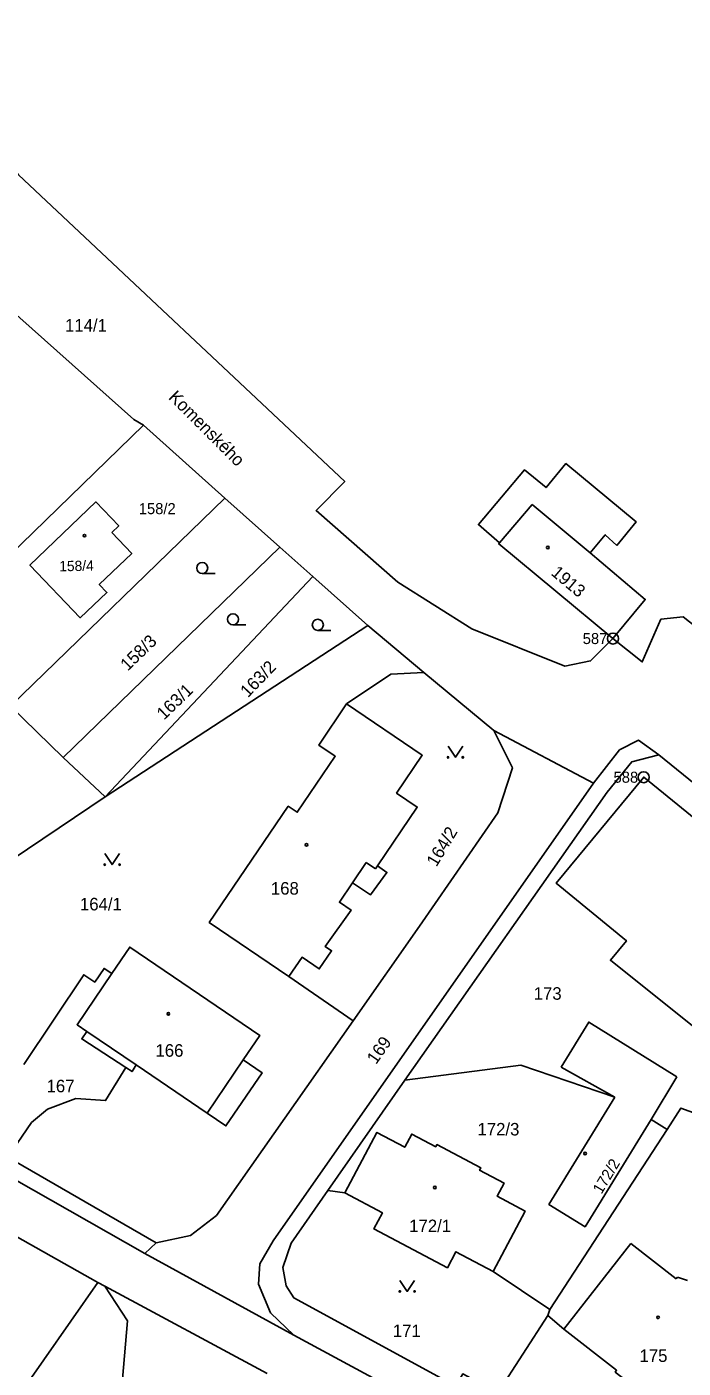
# Model space of a CAD drawing. Extents: x -504988 to -494607, y -1123820 to -1114018.
# Drawn here: x -497377.5 to -497288.4, y -1120213.7 to -1120031.7 of the extents above; entities that cross this region are included whole.
import ezdxf

# ---------------------------------------------------------------- set-up
doc = ezdxf.new("R2010")
doc.units = 0
for name, color, linetype in [('Hranice parcel', 7, 'Continuous'), ('Parcelní čísla', 7, 'Continuous'), ('Pop  PČ popisy', 7, 'Continuous'), ('Vnitřní kresba', 7, 'Continuous'), ('Značky bodu BP', 7, 'Continuous'), ('Značky budov', 7, 'Continuous'), ('Značky kultur', 7, 'Continuous')]:
    doc.layers.add(name, color=color, linetype=linetype)

msp = doc.modelspace()

# ---------------------------------------------------------------- linework, layer by layer
at = {"layer": 'Hranice parcel'}
for p, q in [((-497390.29, -1120113.53), (-497361.63, -1120085.75)), ((-497361.63, -1120085.75), (-497350.6, -1120095.63)), ((-497379.7, -1120123.85), (-497350.6, -1120095.63)), ((-497350.6, -1120095.63), (-497343.15, -1120102.3)), ((-497372.54, -1120130.83), (-497343.15, -1120102.3)), ((-497343.15, -1120102.3), (-497338.67, -1120106.28)), ((-497366.84, -1120136.15), (-497338.67, -1120106.28)), ((-497338.67, -1120106.28), (-497331.2, -1120112.93)), ((-497366.84, -1120136.15), (-497331.2, -1120112.93)), ((-497331.2, -1120112.93), (-497323.58, -1120119.28)), ((-497323.58, -1120119.28), (-497314.09, -1120127.19)), ((-497379.7, -1120123.85), (-497372.54, -1120130.83)), ((-497314.09, -1120127.19), (-497300.55, -1120134.31)), ((-497366.84, -1120136.15), (-497372.54, -1120130.83)), ((-497291.68, -1120130.49), (-497243.26, -1120169.71)), ((-497392.59, -1120153.48), (-497366.84, -1120136.15)), ((-497333.17, -1120166.55), (-497341.89, -1120160.56)), ((-497304.96, -1120172.86), (-497297.66, -1120176.94)), ((-497336.61, -1120189.61), (-497326.16, -1120174.64)), ((-497292.74, -1120179.97), (-497289.25, -1120174.19)), ((-497306.48, -1120205.73), (-497290.57, -1120181.31)), ((-497290.57, -1120181.31), (-497292.74, -1120179.97)), ((-497359.93, -1120196.69), (-497380.05, -1120185.07)), ((-497334.32, -1120189.93), (-497336.61, -1120189.61)), ((-497361.47, -1120198.15), (-497359.93, -1120196.69)), ((-497341.22, -1120209.24), (-497361.47, -1120198.15)), ((-497306.48, -1120205.73), (-497314.2, -1120200.59)), ((-497367.84, -1120202.07), (-497380.28, -1120219.89)), ((-497366.88, -1120202.6), (-497367.84, -1120202.07)), ((-497344.87, -1120214.42), (-497366.88, -1120202.6)), ((-497313.53, -1120217.06), (-497306.78, -1120206.54)), ((-497306.78, -1120206.54), (-497306.48, -1120205.73))]:
    msp.add_line(p, q, dxfattribs=at)
for points in [[(-497361.47, -1120198.15), (-497379.18, -1120188.07), (-497390.17, -1120181.08), (-497404.66, -1120166.97), (-497432.14, -1120134.02), (-497444.01, -1120121.79), (-497482.73, -1120082.55), (-497496.71, -1120066.8), (-497506.79, -1120050.6), (-497516.8, -1120031.46), (-497530, -1120003.91), (-497534.36, -1119992.68), (-497542.39, -1119962.44), (-497548.38, -1119937.23), (-497550.16, -1119922.65), (-497549, -1119916.55)], [(-497228.1, -1120157.6), (-497236.19, -1120152.94), (-497288.4, -1120111.74), (-497291.42, -1120112.08), (-497293.95, -1120117.87), (-497297.93, -1120114.69), (-497300.96, -1120117.72), (-497304.46, -1120118.43), (-497317.08, -1120113.39), (-497327.14, -1120107.05), (-497338.22, -1120097.3), (-497334.33, -1120093.39), (-497378.62, -1120051.75), (-497400.87, -1120022.85)], [(-497398.91, -1120043.9), (-497387.63, -1120059.51), (-497381.8, -1120068.17), (-497362.97, -1120084.96), (-497361.63, -1120085.75)], [(-497297.38, -1120102.06), (-497294.78, -1120098.84), (-497304.3, -1120090.95), (-497307.01, -1120094.21), (-497309.95, -1120091.8), (-497316.18, -1120099.22), (-497313.31, -1120101.72), (-497313.42, -1120101.85), (-497297.93, -1120114.69), (-497293.54, -1120109.37), (-497301.04, -1120103.07), (-497298.97, -1120100.6), (-497297.38, -1120102.06)], [(-497365.95, -1120100.3), (-497363.24, -1120103.13), (-497367.64, -1120107.35), (-497366.61, -1120108.42), (-497370.21, -1120111.87), (-497377.06, -1120104.72), (-497368.11, -1120096.14), (-497365, -1120099.38), (-497365.95, -1120100.3)], [(-497334.07, -1120123.57), (-497328.08, -1120119.54), (-497323.58, -1120119.28)], [(-497341.89, -1120160.56), (-497352.71, -1120153.22), (-497342, -1120137.44), (-497340.78, -1120138.27), (-497335.61, -1120130.66), (-497337.85, -1120129.14), (-497334.07, -1120123.57)], [(-497334.07, -1120123.57), (-497323.81, -1120130.53), (-497327.3, -1120135.66), (-497324.48, -1120137.57), (-497329.89, -1120145.55), (-497328.6, -1120146.43), (-497330.84, -1120149.49), (-497333.26, -1120147.85), (-497335.04, -1120150.47), (-497333.46, -1120151.54), (-497336.96, -1120156.49), (-497336.11, -1120157.05), (-497337.79, -1120159.52), (-497340.11, -1120157.94), (-497341.89, -1120160.56)], [(-497333.17, -1120166.55), (-497324.17, -1120153.72), (-497313.57, -1120138.35), (-497311.58, -1120132.24), (-497314.09, -1120127.19)], [(-497300.55, -1120134.31), (-497297.05, -1120129.81), (-497294.44, -1120128.49), (-497291.68, -1120130.49)], [(-497326.16, -1120174.64), (-497298.69, -1120135.54), (-497295.37, -1120131.41), (-497291.68, -1120130.49)], [(-497293.75, -1120133.51), (-497255.8, -1120164.38), (-497267.7, -1120178.92), (-497269.45, -1120177.53), (-497271.3, -1120179.92), (-497298.26, -1120158.36), (-497296.1, -1120155.71), (-497305.62, -1120147.91), (-497293.75, -1120133.51)], [(-497341.22, -1120209.24), (-497344.42, -1120206.2), (-497346.01, -1120202.29), (-497345.84, -1120199.54), (-497344.02, -1120196.42), (-497300.55, -1120134.31)], [(-497365.94, -1120160.16), (-497363.5, -1120156.57), (-497345.86, -1120168.55), (-497348.11, -1120171.87), (-497345.55, -1120173.61), (-497350.44, -1120180.83), (-497353.01, -1120179.08), (-497362.61, -1120172.56), (-497363.19, -1120173.45), (-497364.02, -1120172.92)], [(-497377.88, -1120172.51), (-497369.75, -1120160.31), (-497368.26, -1120161.32), (-497366.99, -1120159.45), (-497365.94, -1120160.16)], [(-497365.94, -1120160.16), (-497370.65, -1120167.1), (-497369.33, -1120168), (-497370.02, -1120169.03), (-497364.02, -1120172.92)], [(-497359.93, -1120196.69), (-497355.27, -1120195.7), (-497351.72, -1120192.98), (-497333.17, -1120166.55)], [(-497289.25, -1120174.19), (-497301.21, -1120166.73), (-497304.96, -1120172.86)], [(-497364.02, -1120172.92), (-497366.78, -1120177.39), (-497370.81, -1120177.11), (-497374.66, -1120178.56), (-497376.82, -1120180.39), (-497380.05, -1120185.07)], [(-497297.66, -1120176.94), (-497310.41, -1120172.61), (-497326.16, -1120174.64)], [(-497297.66, -1120176.94), (-497306.62, -1120191.49), (-497301.7, -1120194.52), (-497292.74, -1120179.97)], [(-497290.57, -1120181.31), (-497288.72, -1120178.42), (-497258.42, -1120189.33)], [(-497314.2, -1120200.59), (-497309.84, -1120192.38), (-497313.64, -1120190.36), (-497312.7, -1120188.59), (-497316.02, -1120186.84), (-497315.85, -1120186.53), (-497321.82, -1120183.36), (-497321.98, -1120183.67), (-497325.23, -1120181.95), (-497326.17, -1120183.72), (-497329.96, -1120181.71), (-497334.32, -1120189.93)], [(-497313.53, -1120217.06), (-497318.31, -1120214.48), (-497319.23, -1120216.15), (-497341.23, -1120204.17), (-497342.27, -1120202.54), (-497342.74, -1120200.05), (-497341.6, -1120196.76), (-497336.61, -1120189.61)], [(-497314.2, -1120200.59), (-497319.24, -1120197.92), (-497320.39, -1120200.09), (-497330.37, -1120194.8), (-497329.22, -1120192.63), (-497334.32, -1120189.93)], [(-497367.84, -1120202.07), (-497385.42, -1120192.16), (-497387.21, -1120191.05)], [(-497366.88, -1120202.6), (-497363.8, -1120207.28), (-497364.49, -1120215.21), (-497373.8, -1120228.36)], [(-497306.78, -1120206.54), (-497304.57, -1120208.43), (-497297.43, -1120213.99), (-497297.61, -1120214.23), (-497295.32, -1120216), (-497295.14, -1120215.77), (-497288.07, -1120221.26), (-497284.47, -1120224.07)], [(-497087.04, -1120354.48), (-497099.88, -1120329.46), (-497105.48, -1120320.32), (-497114.23, -1120310.57), (-497171.4, -1120273.63), (-497183.51, -1120268.01), (-497197.35, -1120264.04), (-497268.56, -1120247.23), (-497277.08, -1120243.87), (-497341.22, -1120209.24)]]:
    msp.add_lwpolyline(points, dxfattribs=at)
at = {"layer": 'Vnitřní kresba'}
for p, q in [((-497308.87, -1120096.49), (-497313.31, -1120101.72)), ((-497301.04, -1120103.07), (-497308.87, -1120096.49)), ((-497331.4, -1120145.1), (-497333.26, -1120147.85)), ((-497330.16, -1120145.94), (-497331.4, -1120145.1)), ((-497329.89, -1120145.55), (-497330.16, -1120145.94)), ((-497362.61, -1120172.56), (-497369.33, -1120168)), ((-497348.11, -1120171.87), (-497353.01, -1120179.08)), ((-497304.57, -1120208.43), (-497295.51, -1120196.79)), ((-497295.51, -1120196.79), (-497289.34, -1120201.59)), ((-497289.34, -1120201.59), (-497289.16, -1120201.35)), ((-497289.16, -1120201.35), (-497287.81, -1120201.81))]:
    msp.add_line(p, q, dxfattribs=at)
at = {"layer": 'Značky bodu BP'}
for centre, radius in [((-497297.93, -1120114.69), 0.75), ((-497297.93, -1120114.69), 0.03), ((-497293.75, -1120133.51), 0.75), ((-497293.75, -1120133.51), 0.03)]:
    msp.add_circle(centre, radius, dxfattribs=at)
at = {"layer": 'Značky budov'}
for centre in [(-497369.65, -1120100.73), (-497306.77, -1120102.34), (-497339.51, -1120142.68), (-497358.26, -1120165.62), (-497301.71, -1120184.58), (-497322.09, -1120189.2), (-497291.8, -1120206.82)]:
    msp.add_circle(centre, 0.175, dxfattribs=at)
at = {"layer": 'Značky kultur'}
for p, q in [((-497353.67, -1120105.87), (-497351.92, -1120105.87)), ((-497349.48, -1120112.83), (-497347.73, -1120112.83)), ((-497337.98, -1120113.58), (-497336.23, -1120113.58))]:
    msp.add_line(p, q, dxfattribs=at)
for points in [[(-497320.3, -1120129.31), (-497319.3, -1120130.81), (-497318.3, -1120129.31)], [(-497366.89, -1120143.87), (-497365.89, -1120145.37), (-497364.89, -1120143.87)], [(-497326.85, -1120201.8), (-497325.85, -1120203.3), (-497324.85, -1120201.8)]]:
    msp.add_lwpolyline(points, dxfattribs=at)
for centre, radius in [((-497353.67, -1120105.12), 0.75), ((-497349.48, -1120112.08), 0.75), ((-497337.98, -1120112.83), 0.75), ((-497320.3, -1120130.81), 0.1), ((-497318.3, -1120130.81), 0.1), ((-497366.89, -1120145.37), 0.1), ((-497364.89, -1120145.37), 0.1), ((-497326.85, -1120203.3), 0.1), ((-497324.85, -1120203.3), 0.1)]:
    msp.add_circle(centre, radius, dxfattribs=at)

# ---------------------------------------------------------------- texts
at = {"layer": 'Parcelní čísla'}
for s, height, p in [('114/1', 1.7, (-497372.29, -1120073.03)), ('158/2', 1.5, (-497362.28, -1120097.81)), ('168', 1.7, (-497344.35, -1120149.44)), ('164/1', 1.7, (-497370.26, -1120151.58)), ('173', 1.7, (-497308.68, -1120163.71)), ('166', 1.7, (-497360.01, -1120171.44)), ('167', 1.7, (-497374.79, -1120176.27)), ('172/3', 1.7, (-497316.31, -1120182.13)), ('172/1', 1.7, (-497325.58, -1120195.25)), ('171', 1.7, (-497327.8, -1120209.49)), ('175', 1.7, (-497294.32, -1120212.87))]:
    msp.add_text(s, height=height, dxfattribs=at).set_placement(p)
for s, height, rotation, p in [('158/4', 1.4, 1, (-497373.06, -1120105.57)), ('1913', 1.7, 320, (-497306.44, -1120105.96)), ('158/3', 1.7, 44, (-497363.79, -1120119.18)), ('163/2', 1.7, 46, (-497347.46, -1120122.78)), ('163/1', 1.7, 44, (-497358.85, -1120125.82)), ('164/2', 1.7, 59, (-497321.88, -1120145.77)), ('169', 1.7, 55, (-497330.07, -1120172.57)), ('172/2', 1.5, 59, (-497299.48, -1120190.18))]:
    msp.add_text(s, height=height, rotation=rotation, dxfattribs=at).set_placement(p)
at = {"layer": 'Pop  PČ popisy'}
msp.add_text('Komenského', height=1.7, rotation=315, dxfattribs=at).set_placement((-497358.33, -1120082.07))
at = {"layer": 'Značky bodu BP'}
for s, p in [('587', (-497302.03, -1120115.44)), ('588', (-497297.85, -1120134.26))]:
    msp.add_text(s, height=1.5, dxfattribs=at).set_placement(p)

doc.saveas('drawing.dxf')
